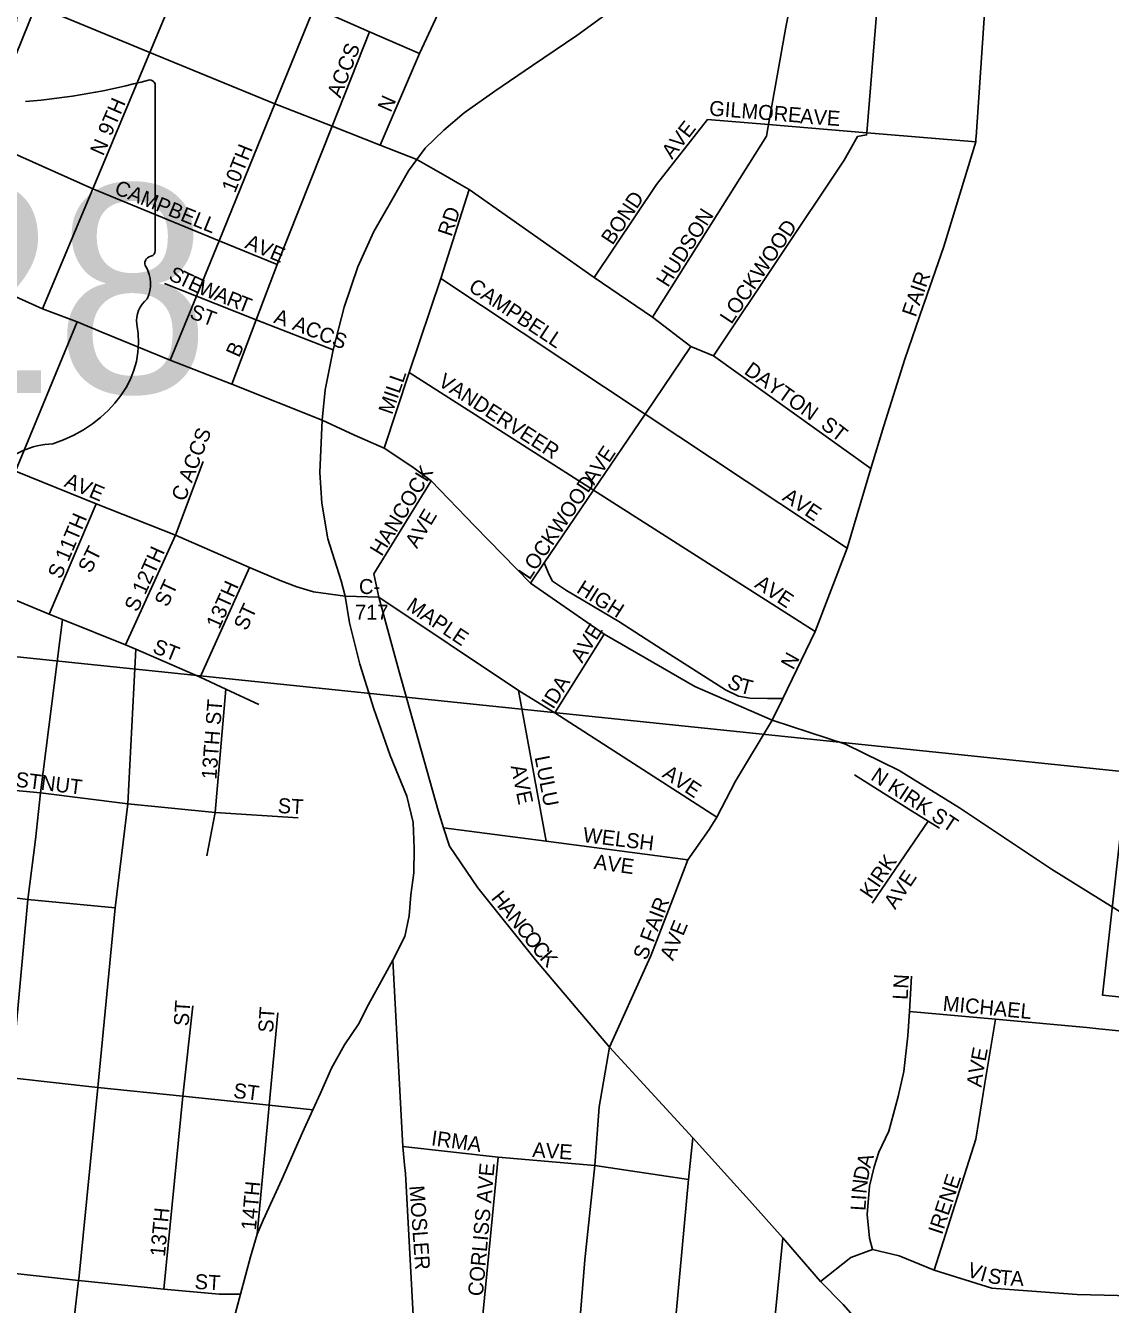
# Model space of a CAD drawing. Extents: x 1310247 to 1552180, y 377264 to 706493.
# Drawn here: x 1388656 to 1392274, y 511975 to 516243 of the extents above; entities that cross this region are included whole.
import ezdxf

# ---------------------------------------------------------------- set-up
doc = ezdxf.new("R2010")
doc.units = 0
for name, color, linetype in [('GM_X_City_Street', 7, 'Continuous'), ('GM_X_City_Street_Text', 7, 'Continuous'), ('GM_X_Corporation', 7, 'Continuous'), ('GM_X_Section', 7, 'Continuous'), ('GM_X_State_Route', 7, 'Continuous'), ('GM_X_State_Shield', 7, 'Continuous')]:
    doc.layers.add(name, color=color, linetype=linetype)

msp = doc.modelspace()

# ---------------------------------------------------------------- linework, layer by layer
at = {"layer": 'GM_X_City_Street'}
for points in [[(1388712.4, 515297.9), (1388879.8, 515698.2), (1389070.1, 516153.6), (1389247.1, 516577.1), (1389249.7, 516583.6), (1389418.4, 516992.6), (1389481.2, 517122.1), (1389526.4, 517254.7), (1389546, 517393.2), (1389527.4, 517451.2), (1389476.3, 517571.1), (1389430.1, 517687), (1389340.7, 517912.5), (1389258.5, 518100.2), (1389206.9, 518232.5)], [(1385571.3, 517451.8), (1385776.9, 517372.4), (1386190.6, 517199.4), (1386628.5, 517022.4), (1386757.8, 516971.7), (1386977.4, 516878.2), (1387056.8, 516849.3), (1387147.5, 516868.9), (1387256.8, 516905.3), (1387293.3, 516902.5), (1387534.3, 516807.6), (1387925.8, 516638.8), (1388305.4, 516482.9), (1388689.3, 516310.4), (1389070.1, 516153.6), (1389487.4, 515981.8), (1389501.7, 515975.9), (1389678.1, 515906.8), (1389838.2, 515844), (1389960.7, 515796)], [(1388342.4, 515454), (1388508.3, 515863.6), (1388689.3, 516310.4), (1388866.8, 516748.9), (1389029.8, 517151.3)], [(1391825.8, 515872.2), (1391880.6, 516680.6), (1391897.5, 516949.6), (1391906.2, 517088.4)], [(1389138.3, 515125.9), (1389225.7, 515340), (1389301.1, 515524.9), (1389487.4, 515981.8), (1389618.4, 516302.9), (1389660.6, 516406.2), (1389831, 516824.1)], [(1390949.9, 515140.3), (1391385.4, 515793.5), (1391430.8, 515872.8), (1391460.9, 515878.2), (1391461.5, 515885.3), (1391495.7, 516307.7), (1391537.5, 516824.4)], [(1389838.2, 515844), (1389969.6, 516149.7), (1390205.2, 516656.9)], [(1390746.2, 515270.2), (1391126.8, 515874.3), (1391133.7, 515912.8), (1391191.2, 516237.7), (1391213.2, 516351.5), (1391227.5, 516593.6)], [(1389618.4, 516302.9), (1389803.1, 516222.3), (1389969.6, 516149.7)], [(1389343.7, 515046), (1389424.8, 515261.1), (1389495.2, 515445.1), (1389678.1, 515906.8), (1389803.1, 516222.3)], [(1388112.9, 516035.5), (1388278.7, 515964.8), (1388508.3, 515863.6), (1388879.8, 515698.2), (1389301.1, 515524.9), (1389495.2, 515445.1)], [(1390552.5, 515401.9), (1390759.9, 515712.6), (1390929.8, 515929.9)], [(1390929.8, 515929.9), (1391133.7, 515912.8), (1391461.5, 515885.3), (1391489, 515882.9), (1391489.1, 515882.9)], [(1391489.1, 515882.9), (1391824.6, 515854.7)], [(1391652.6, 515316.2), (1391718.1, 515505.4), (1391824.6, 515854.7), (1391825.4, 515866.2), (1391825.8, 515872.2)], [(1389960.7, 515796), (1390014.5, 515765.2), (1390048.1, 515746)], [(1390048.1, 515746), (1390104.2, 515713.9), (1390135.6, 515695.9), (1390552.5, 515401.9), (1390746.2, 515270.2), (1390874.4, 515171.7), (1390949.9, 515140.3), (1391475.4, 514764.4)], [(1389851.2, 514833.1), (1389935.5, 515085.5), (1390040.4, 515399.2), (1390135.6, 515695.9)], [(1386952.4, 515454.8), (1387060.9, 515413.1), (1387740.5, 515126.9), (1387938.8, 515044.5), (1388128.6, 514970.1), (1388377.9, 514858.5), (1388621.5, 514756), (1388891.1, 514647.3), (1389155.5, 514541.9), (1389402.9, 514434.8), (1389504.5, 514391.4), (1389560.3, 514369.8), (1389616.1, 514353.5), (1389721.6, 514338.3)], [(1390040.4, 515399.2), (1390721.9, 514946.5), (1391395.9, 514498.9)], [(1389119.4, 515382.2), (1389225.7, 515340), (1389424.8, 515261.1)], [(1386419.5, 515312.3), (1386475.6, 515225), (1386527.1, 515192.3), (1386566.7, 515173.9), (1386735.7, 515105.3), (1387195.6, 514915.7), (1387587.8, 514753.4), (1387944.6, 514605.8), (1388237, 514484.9), (1388466, 514390.1), (1388734.6, 514278.9), (1388778.7, 514261.1), (1388988.8, 514176.2), (1389022.7, 514161.6), (1389238.2, 514068.2), (1389323.2, 514028.5), (1389433.9, 513976.8)], [(1391146, 513924.5), (1391146, 513924.5), (1391181.1, 513997.2), (1391289.2, 514221.1), (1391395.9, 514498.9), (1391475.4, 514764.4), (1391518.1, 514906.9), (1391588.1, 515129.7), (1391649.5, 515307.4), (1391652.6, 515316.2)], [(1389681.4, 515161.2), (1389424.8, 515261.1)], [(1387991, 510036.9), (1388043.2, 510565.6), (1388069.9, 510819.1), (1388095.2, 510996.6), (1388151.9, 511659.1), (1388163, 511763.5), (1388178.8, 511899.1), (1388203.6, 512115.9), (1388207.5, 512174.3), (1388236.3, 512419.3), (1388276.8, 512760.3), (1388341.7, 513361.1), (1388356.2, 513538.5), (1388368.5, 513677.2), (1388373.7, 513713.9), (1388408.1, 514092.3), (1388457.5, 514370.3), (1388466, 514390.1), (1388621.5, 514756), (1388828, 515254.5)], [(1390339.6, 514382.1), (1390385.4, 514449.8), (1390550.2, 514693), (1390721.9, 514946.5), (1390874.4, 515171.7)], [(1389935.5, 515085.5), (1390550.2, 514693), (1391289.2, 514221.1)], [(1389155.5, 514541.9), (1389247.3, 514787.8)], [(1390008.2, 514723.7), (1389817.2, 514413.1), (1389833.5, 514335.5)], [(1388734.6, 514278.9), (1388891.1, 514647.3)], [(1388988.8, 514176.2), (1389155.5, 514541.9)], [(1390385.4, 514449.8), (1390401.4, 514409.5), (1390413.5, 514388.9), (1390459.4, 514357.5), (1390634.2, 514254.4), (1390778.5, 514160.5), (1390990, 514026.2), (1391033.5, 514004.5), (1391070.9, 513998.4), (1391130.2, 513997.2), (1391181.1, 513997.2)], [(1389238.2, 514068.2), (1389402.9, 514434.8)], [(1389721.6, 514338.3), (1389833.5, 514335.5)], [(1389833.5, 514335.5), (1390300.2, 514024.2), (1390421, 513949.9), (1390961.1, 513601)], [(1389833.5, 514335.5), (1389900.4, 514090.6), (1390031.2, 513623.6), (1390049.8, 513565.8), (1390069.8, 513504.2), (1390164.1, 513364.9), (1390356.1, 513125.2), (1390602.7, 512833.2), (1390880.8, 512530.6), (1391079.9, 512310.7), (1391180.9, 512196.9), (1391207.6, 512165.9)], [(1388662.3, 513314.5), (1388663.4, 513326.1), (1388689.1, 513527.1), (1388704.7, 513682.6), (1388778.7, 514261.1)], [(1390421, 513949.9), (1390585.3, 514211.8)], [(1388832.7, 512059.8), (1388848, 512205), (1388896.5, 512698.9), (1388954.6, 513298.9), (1388996.1, 513645.3), (1389022.7, 514161.6)], [(1389260.5, 513472.1), (1389287.6, 513616.3), (1389323.2, 514028.5)], [(1390391.7, 513521), (1390300.2, 514024.2)], [(1390729.2, 513111.7), (1390741.1, 513138), (1390821.4, 513345.1), (1390864, 513459.1), (1390936, 513560.1), (1390961.1, 513601), (1391023.9, 513720.9), (1391146, 513924.5)], [(1384281.9, 513766.2), (1384508.3, 513735.1), (1384997.4, 513691.1), (1385369.6, 513648.5), (1385824.2, 513600.8), (1385964.9, 513595.7), (1386166.3, 513571.3), (1386468.5, 513530.7), (1387295.7, 513462.6), (1387638.1, 513425.4), (1387771.2, 513413), (1387820.4, 513408.9), (1387996.3, 513394.3), (1388341.7, 513361.1), (1388517, 513344.5), (1388663.4, 513326.1), (1388954.6, 513298.9)], [(1391420.8, 513743), (1391602.2, 513627.5), (1391666, 513587.7), (1391703.6, 513564.1)], [(1388373.7, 513713.9), (1388704.7, 513682.6), (1388996.1, 513645.3), (1389287.6, 513616.3), (1389564.5, 513598.6)], [(1390049.8, 513565.8), (1390391.7, 513521), (1390864, 513459.1)], [(1391479.9, 513313.7), (1391666, 513587.7)], [(1388540.6, 512102), (1388555, 512251.5), (1388608.4, 512731.6), (1388662.3, 513314.5)], [(1389919.5, 512440.8), (1389913.3, 512501.8), (1389881, 513123.5)], [(1390286.1, 509797.4), (1390328.2, 510282.5), (1390331.5, 510310.6), (1390382.4, 510746.9), (1390406.7, 511085.4), (1390424, 511217.5), (1390444.4, 511398.2), (1390468, 511576.5), (1390495.9, 511808.9), (1390520.8, 512123.4), (1390553.9, 512439.1), (1390568.7, 512634), (1390602.7, 512833.2), (1390729.2, 513111.7)], [(1391481, 512158.7), (1391470.9, 512196), (1391463.1, 512275.3), (1391470.1, 512370.1), (1391485.7, 512433.9), (1391502, 512483.7), (1391534.7, 512552.8), (1391566.5, 512669.5), (1391585.2, 512752.7), (1391598.4, 512871.6), (1391603.5, 512952.1), (1391610.9, 513070.7)], [(1389117.1, 512026.2), (1389180.5, 512669.9), (1389213.5, 512972.1)], [(1386405, 512944.4), (1386407.2, 512947.9), (1386780.1, 512911), (1386935.7, 512891.1), (1387227.3, 512869), (1387752.6, 512814.4), (1387929.9, 512800.4), (1388276.8, 512760.3), (1388608.4, 512731.6), (1388896.5, 512698.9), (1389180.5, 512669.9), (1389468, 512639.6), (1389613.6, 512625)], [(1389462.3, 512579), (1389468, 512639.6), (1389496.6, 512948.4)], [(1391603.5, 512952.1), (1391891.2, 512927.2), (1392195.8, 512899.1), (1392235.9, 512895.1)], [(1391686.3, 512089.5), (1391824.6, 512526.3), (1391855.4, 512714), (1391891.2, 512927.2)], [(1392235.9, 512895.1), (1392490.6, 512869.7), (1392838.1, 512834.7), (1393159.6, 512802.4), (1393557.2, 512763.3)], [(1389428.1, 512209.6), (1389462.3, 512579), (1389462.3, 512579)], [(1390532.5, 509069.9), (1390546, 509224.7), (1390562.3, 509438.2), (1390596.9, 509768), (1390656.9, 510272.5), (1390695.7, 510716.4), (1390765, 511363.6), (1390785.5, 511547.6), (1390809.1, 511764.5), (1390866.2, 512392.4), (1390880.8, 512530.6)], [(1389913.3, 512501.8), (1390231.3, 512466.5), (1390553.9, 512439.1), (1390866.2, 512392.4)], [(1389961.1, 511758.2), (1389952.4, 511857.2), (1389922.4, 512411.7), (1389919.5, 512440.8)], [(1390170.9, 511836.8), (1390231.3, 512466.5)], [(1391094.3, 511353.3), (1391115.6, 511535), (1391136, 511736.2), (1391180.9, 512196.9)], [(1391207.6, 512165.9), (1391235.3, 512133.9), (1391306.9, 512051.5), (1391382.1, 511974.9), (1391565.4, 511768), (1391617.7, 511695.7), (1391651.9, 511641.4)], [(1391306.9, 512051.5), (1391407.9, 512132.2), (1391481, 512158.7), (1391568.9, 512137.7), (1391686.3, 512089.5), (1391878.3, 512028.8), (1392041.6, 512017.2)], [(1388203.6, 512115.9), (1388539.1, 512087.2), (1388832.2, 512054.5), (1389117.1, 512026.2), (1389301.5, 512008.9), (1389372.4, 512008.9)], [(1392041.6, 512017.2), (1392162.9, 512008.6), (1392297.4, 512005.4), (1392598.3, 511978.6), (1392738.9, 511965.9), (1393136.1, 512062.4), (1393336.6, 512115.7)], [(1388807.4, 511850.3), (1388817.3, 511928.8), (1388832.2, 512054.5), (1388832.7, 512059.8)]]:
    msp.add_lwpolyline(points, dxfattribs=at)
at = {"layer": 'GM_X_Corporation'}
msp.add_lwpolyline([(1392311, 513577.5), (1392248, 513006.9), (1393393.8, 512888.2)], dxfattribs=at)
at = {"layer": 'GM_X_Section'}
for points in [[(1394077.9, 519336.3), (1393469.6, 513633.9), (1388423.3, 514157.2), (1388967.2, 519839.1)], [(1388423.3, 514157.2), (1393469.6, 513633.9), (1393070, 509536.8), (1387997.3, 510042.7)]]:
    msp.add_lwpolyline(points, close=True, dxfattribs=at)
at = {"layer": 'GM_X_State_Route'}
for points in [[(1389644.6, 514925.8), (1389655.3, 515027.4), (1389681.4, 515161.2), (1389717.6, 515302.8), (1389763.7, 515438.3), (1389817.6, 515555.6), (1389877.3, 515660.8), (1389932.8, 515758.1), (1389960.7, 515796), (1389988, 515833.3), (1390051, 515894.4), (1390118, 515951.4), (1390221.2, 516023.9), (1390346.6, 516110), (1390494.3, 516209.8), (1390636, 516313.7), (1390787.4, 516414.6), (1390967.9, 516546.8), (1391127.7, 516654.4), (1391178.5, 516690), (1391196.2, 516702.4)], [(1387748.5, 515708.2), (1387813.9, 515680.3), (1387946.8, 515624.6), (1388082.4, 515562.9), (1388342.4, 515454), (1388540.7, 515374.4), (1388712.4, 515297.9), (1388828, 515254.5), (1388910, 515219.3), (1389138.3, 515125.9), (1389343.7, 515046), (1389644.6, 514925.8)], [(1389347.1, 511913.2), (1389372.4, 512008.9), (1389405.3, 512134), (1389428.1, 512209.6), (1389448, 512256.3), (1389510.2, 512391.5), (1389578.7, 512548.7), (1389613.6, 512625), (1389638.8, 512679.9), (1389676.1, 512763.4), (1389719.4, 512840.9), (1389766.5, 512910.3), (1389799, 512976.3), (1389842.3, 513054.5), (1389881, 513123.5), (1389920.4, 513202.5), (1389934.9, 513272.3), (1389940.2, 513342.1), (1389950.8, 513415), (1389951.7, 513496.2), (1389948.5, 513583.5), (1389927.3, 513671.5), (1389871.9, 513807.4), (1389817.2, 513963), (1389770.9, 514111.7), (1389736, 514249.9), (1389721.6, 514338.3), (1389707.9, 514390.3), (1389663.6, 514530.5), (1389643.4, 514649), (1389637, 514751.2), (1389644.6, 514925.8)], [(1389644.6, 514925.8), (1389752.3, 514876.1), (1389851.2, 514833.1), (1389947.7, 514769.1), (1390008.2, 514723.7), (1390153.7, 514572.5), (1390339.6, 514382.1), (1390585.3, 514211.8), (1390887.7, 514037.3), (1391146, 513924.5), (1391390.8, 513845.2), (1391569.5, 513757.1), (1391770.2, 513631.8), (1392077.6, 513428.1), (1392283.3, 513299.5), (1392303.5, 513287.9)]]:
    msp.add_lwpolyline(points, dxfattribs=at)
at = {"layer": 'GM_X_State_Shield'}
for p, q in [((1389087.5, 515490.9), (1389087.5, 516043.7)), ((1389087.3, 515491.1), (1389087.5, 515490.9))]:
    msp.add_line(p, q, dxfattribs=at)
for centre, major_axis, start_param, end_param in [((1388467.6, 517458), (1845.5, 0), 4.814394, 5.042369), ((1389068.2, 516045.9), (19.4, 0), 6.141152, 7.989035), ((1389083, 515450.3), (30, 0), 1.883978, 3.671073), ((1389066.8, 515488.8), (20.7, 0), 5.05454, 6.418171), ((1388892.3, 515380.5), (180, 0), 5.934695, 6.695948), ((1389156.9, 515259.6), (130.9, 0), 2.387724, 3.262537), ((1388571, 515189.3), (461.6, 0), 5.101752, 6.440018), ((1388765.6, 514646), (252.8, 0), 1.647645, 2.488434)]:
    msp.add_ellipse(centre, major_axis=major_axis, ratio=0.8, start_param=start_param, end_param=end_param, dxfattribs=at)

# ---------------------------------------------------------------- texts
at = {"layer": 'GM_X_City_Street_Text'}
for s, rotation, p in [('ACCS', 69.0778, (1389706, 515998.6)), ('9TH', 66.4999, (1388940.6, 515871.4)), ('N', 66.0364, (1389873.4, 515950.7)), ('GILMORE', 355.4647, (1390934.3, 515943)), ('AVE', 356.0571, (1391237.8, 515916.7)), ('AVE', 51.9521, (1390811.8, 515794.3)), ('N', 66.0364, (1388914.2, 515805.5)), ('10TH', 68.1992, (1389354.1, 515682)), ('CAMPBELL', 337.913, (1388948.3, 515682.8)), ('BOND', 56.3115, (1390613.4, 515507.7)), ('RD', 71.5705, (1390076.1, 515536)), ('HUDSON', 57.6801, (1390798, 515366.7)), ('LOCKWOOD', 56.112, (1391009.4, 515243.7)), ('AVE', 337.0642, (1389384.1, 515502.3)), ('S', 334.4979, (1389129.3, 515396.5)), ('T', 334.4837, (1389161, 515381.4)), ('E', 334.999, (1389193.2, 515366)), ('W', 337.7605, (1389227.5, 515350.1)), ('CAMPBELL', 326.5236, (1390129.2, 515360.7)), ('FAIR', 70.7102, (1391624.2, 515267.6)), ('A', 338.4669, (1389281.1, 515328.2)), ('R', 338.4647, (1389322, 515312)), ('T', 338.4574, (1389358.9, 515297.5)), ('ST', 339.441, (1389199.5, 515267.9)), ('A', 341.5541, (1389480.2, 515251.8)), ('ACCS', 338.4984, (1389542.2, 515229.6)), ('B', 66.0262, (1389367.4, 515132.3)), ('DAYTON', 324.6876, (1391049, 515083.3)), ('MILL', 71.0288, (1389878.1, 514942.1)), ('VANDERVEER', 327.1551, (1390027.9, 515044)), ('ST', 322.4371, (1391304.5, 514902.7)), ('C ACCS', 69.3073, (1389186.8, 514652.2)), ('AVE', 56.3099, (1390551.8, 514706.9)), ('HANCOCK', 58.6097, (1389843.2, 514469)), ('AVE', 337.0657, (1388781.3, 514705.9)), ('LOCKWOOD', 56.112, (1390336.2, 514390.1)), ('AVE', 326.312, (1391176.4, 514661.1)), ('AVE', 59.0317, (1389960.9, 514495.1)), ('S 11TH', 66.977, (1388773.4, 514393)), ('ST', 63.4349, (1388872.5, 514412.2)), ('S 12TH', 65.7732, (1389028.6, 514283.1)), ('ST', 64.9823, (1389128.6, 514299.7)), ('13TH', 65.8531, (1389301.4, 514225.9)), ('C-', 0, (1389767.6, 514345.9)), ('HIGH', 327.657, (1390489.8, 514353.2)), ('AVE', 326.312, (1391084, 514370.7)), ('MAPLE', 326.3125, (1389922.4, 514295.9)), ('ST', 64.9823, (1389392.6, 514220.5)), ('717', 0, (1389754.4, 514260)), ('AVE', 57.9905, (1390512, 514112.7)), ('ST', 338.1961, (1389075.9, 514151.6)), ('N', 60.9371, (1391215.8, 514090.2)), ('IDA', 58.2394, (1390415.2, 513958.6)), ('S', 333.9176, (1390992.2, 514037)), ('T', 345.3688, (1391034, 514017.7)), ('13TH ST', 85.5997, (1389291.8, 513725.6)), ('CHESTNUT', 352.8727, (1388479.6, 513721)), ('AVE', 281.6906, (1390273.4, 513771)), ('LULU', 281.0049, (1390353.2, 513801.5)), ('AVE', 326.312, (1390776, 513737.1)), ('N KIRK ST', 326.5442, (1391471.3, 513728.3)), ('ST', 356.4258, (1389495.4, 513615.5)), ('WELSH', 352.8744, (1390512.4, 513518.6)), ('AVE', 352.1434, (1390549.1, 513429)), ('KIRK', 55.8388, (1391475.8, 513325.4)), ('AVE', 56.3089, (1391556.1, 513290.8)), ('H', 308.6735, (1390206.1, 513330.4)), ('A', 308.6816, (1390233.6, 513296)), ('S FAIR', 68.9615, (1390726.8, 513121.1)), ('N', 308.6735, (1390261.1, 513261.7)), ('AVE', 67.8345, (1390815.3, 513119.6)), ('C', 308.6792, (1390288.6, 513227.3)), ('O', 308.6735, (1390313.4, 513196.4)), ('C', 309.2623, (1390341.2, 513161.6)), ('K', 311.2332, (1390367.5, 513129.5)), ('LN', 86.8158, (1391597.6, 512990.6)), ('MICHAEL', 354.5592, (1391713.3, 512955.4)), ('ST', 86.419, (1389199.4, 512902.7)), ('ST', 86.4254, (1389481, 512880.7)), ('E', 79.116, (1391857.3, 512784.1)), ('V', 79.3823, (1391849.2, 512740.9)), ('A', 82.6364, (1391843.7, 512698)), ('ST', 352.8725, (1389346.4, 512665)), ('IRMA', 352.091, (1390006.5, 512506.6)), ('AVE', 356.0569, (1390344.6, 512467.1)), ('CORLISS AVE', 84.864, (1390180.6, 512000.9)), ('A', 73.7979, (1391473.1, 512427.6)), ('D', 78.6365, (1391464.7, 512385.5)), ('IRENE', 71.565, (1391712.3, 512205.4)), ('14TH', 84.6436, (1389423.8, 512221)), ('MOSLER', 274.0873, (1389935.4, 512370.3)), ('N', 83.9893, (1391460.3, 512343)), ('L', 86.4049, (1391456.8, 512286.4)), ('I', 86.4149, (1391459, 512321.6)), ('13TH', 84.6436, (1389120.2, 512133)), ('V', 341.5651, (1391792.3, 512069.9)), ('I', 344.256, (1391836.4, 512055.2)), ('ST', 356.4258, (1389218.2, 512027.1)), ('S', 349.6378, (1391862.6, 512048.1)), ('T', 355.0197, (1391902.3, 512041.1)), ('A', 357.7106, (1391939.9, 512037.9))]:
    msp.add_text(s, height=50, rotation=rotation, dxfattribs=at).set_placement(p)
at = {"layer": 'GM_X_State_Shield'}
msp.add_text('128', height=696.1, dxfattribs=at).set_placement((1387718.4, 515017.2))

doc.saveas('drawing.dxf')
